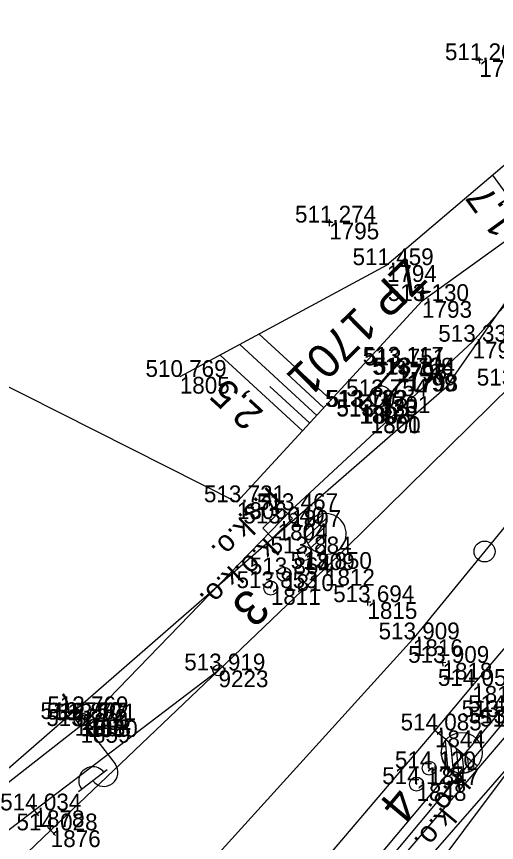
# Model space of a CAD drawing. Extents: x -1234191 to 23050, y -1290331 to -741191.
# Drawn here: x -865186.9 to -865152.5, y -1104774.7 to -1104715.6 of the extents above; entities that cross this region are included whole.
import ezdxf

# ---------------------------------------------------------------- set-up
doc = ezdxf.new("R2010")
doc.units = 0
for name, color, linetype in [('Vrstva 1', 7, 'Continuous'), ('Vrstva 12', 7, 'Continuous'), ('Vrstva 2', 7, 'Continuous'), ('Vrstva 25', 7, 'Continuous'), ('Vrstva 4', 7, 'Continuous'), ('Vrstva 48', 7, 'Continuous'), ('Vrstva 49', 7, 'Continuous'), ('Vrstva 53', 7, 'Continuous'), ('Vrstva 60', 7, 'Continuous'), ('Vrstva 61', 7, 'Continuous'), ('Vrstva 63', 7, 'Continuous'), ('Vrstva 7', 7, 'Continuous')]:
    doc.layers.add(name, color=color, linetype=linetype)

msp = doc.modelspace()

# ---------------------------------------------------------------- linework, layer by layer
at = {"layer": 'Vrstva 1'}
for points in [[(-865093, -1104655.139), (-865093.515, -1104656.832), (-865099.078, -1104673.311), (-865107.565, -1104693.512), (-865117.406, -1104712.511), (-865124.563, -1104724.404), (-865133.234, -1104737.204), (-865140.241, -1104746.569), (-865142.642, -1104749.624), (-865148.262, -1104756.451), (-865154.282, -1104763.521), (-865156.948, -1104766.707), (-865167.713, -1104779.363)], [(-865123.622, -1104708.716), (-865132.022, -1104719.752), (-865141.794, -1104731.445), (-865151.504, -1104742.031), (-865164.813, -1104755.149), (-865172.427, -1104762.412)], [(-865122.083, -1104709.699), (-865129.468, -1104721.47), (-865138.146, -1104734.147), (-865146.857, -1104745.884), (-865158.524, -1104760.187), (-865172.848, -1104775.997), (-865188.199, -1104791.117), (-865197.122, -1104799.175), (-865204.206, -1104805.348), (-865214.42, -1104814.068), (-865241.183, -1104836.797)], [(-865172.427, -1104762.412), (-865185.591, -1104772.43), (-865197.097, -1104781.213), (-865206.094, -1104788.365), (-865212.838, -1104794.025), (-865223.77, -1104803.315), (-865250.415, -1104825.925), (-865275.746, -1104847.411), (-865305.187, -1104872.372)], [(-865172.427, -1104762.412), (-865184.425, -1104773.857), (-865195.058, -1104784.009), (-865203.639, -1104792.098), (-865210.038, -1104797.846), (-865220.596, -1104806.903), (-865247.252, -1104829.534), (-865274.188, -1104852.347), (-865282.212, -1104859.155)]]:
    msp.add_lwpolyline(points, dxfattribs=at)
at = {"layer": 'Vrstva 12'}
for p, q in [((-865159.655, -1104740.587), (-865159.659, -1104740.46)), ((-865158.972, -1104741.248), (-865158.861, -1104741.233)), ((-865161.54, -1104744.21), (-865161.54, -1104744.244))]:
    msp.add_line(p, q, dxfattribs=at)
for points in [[(-865162.354, -1104743.548), (-865161.54, -1104744.244), (-865158.861, -1104741.233), (-865159.659, -1104740.46), (-865162.354, -1104743.548), (-865162.245, -1104743.553), (-865159.655, -1104740.587), (-865158.972, -1104741.248), (-865161.54, -1104744.21), (-865162.245, -1104743.553)], [(-865182.298, -1104766.391), (-865181.776, -1104765.981), (-865182.216, -1104765.472), (-865182.715, -1104765.893), (-865182.298, -1104766.391)]]:
    msp.add_lwpolyline(points, dxfattribs=at)
at = {"layer": 'Vrstva 2'}
for p, q in [((-865166.199, -1104752.417), (-865164.918, -1104751.195)), ((-865164.72, -1104751.184), (-865164.791, -1104754.11)), ((-865164.721, -1104751.184), (-865164.72, -1104751.184)), ((-865166.188, -1104752.932), (-865164.729, -1104751.541)), ((-865166.05, -1104753.325), (-865164.742, -1104752.078)), ((-865165.828, -1104753.638), (-865164.755, -1104752.616)), ((-865165.535, -1104753.883), (-865164.768, -1104753.152)), ((-865165.16, -1104754.051), (-865164.781, -1104753.69)), ((-865164.791, -1104754.11), (-865164.813, -1104755.149)), ((-865172.427, -1104762.412), (-865185.591, -1104772.43)), ((-865156.158, -1104767.364), (-865156.948, -1104766.707)), ((-865156.223, -1104767.457), (-865156.056, -1104769.348)), ((-865156.158, -1104767.366), (-865156.157, -1104767.365)), ((-865156.157, -1104767.365), (-865153.913, -1104769.244)), ((-865155.831, -1104767.638), (-865155.654, -1104769.628)), ((-865155.425, -1104767.978), (-865155.267, -1104769.747)), ((-865155.018, -1104768.319), (-865154.89, -1104769.758)), ((-865154.611, -1104768.66), (-865154.522, -1104769.671)), ((-865154.204, -1104769), (-865154.162, -1104769.475)), ((-865185.288, -1104772.827), (-865185.894, -1104772.033)), ((-865184.08, -1104774.219), (-865184.77, -1104773.495))]:
    msp.add_line(p, q, dxfattribs=at)
for points in [[(-865164.813, -1104755.149), (-865172.427, -1104762.412)], [(-865172.427, -1104762.412), (-865184.425, -1104773.857)], [(-865156.948, -1104766.707), (-865167.713, -1104779.363), (-865178.481, -1104792.023)]]:
    msp.add_lwpolyline(points, dxfattribs=at)
for centre, radius in [((-865172.427, -1104762.412), 0.4), ((-865155.03, -1104768.311), 1.462)]:
    msp.add_circle(centre, radius, dxfattribs=at)
for centre, radius, start, end in [((-865164.756, -1104752.648), 1.464, 88.65155, 268.6124), ((-865164.755, -1104752.649), 1.462, 268.56202, 89.03154), ((-865155.035, -1104768.305), 1.464, 140.09746, 320.05831)]:
    msp.add_arc(centre, radius, start, end, dxfattribs=at)
at = {"layer": 'Vrstva 25'}
for p, q in [((-865166.223, -1104754.003), (-865166.295, -1104754.073)), ((-865167.705, -1104755.498), (-865167.777, -1104755.568)), ((-865168.65, -1104756.486), (-865168.722, -1104756.556)), ((-865182.337, -1104765.437), (-865182.463, -1104766.386)), ((-865181.97, -1104765.522), (-865182.086, -1104766.394)), ((-865181.957, -1104766.326), (-865179.829, -1104769.104)), ((-865180.384, -1104769.53), (-865182.448, -1104771.111)), ((-865157.329, -1104769.374), (-865157.393, -1104769.45)), ((-865158.23, -1104770.511), (-865158.294, -1104770.587))]:
    msp.add_line(p, q, dxfattribs=at)
msp.add_lwpolyline([(-865167.837, -1104750.84), (-865167.135, -1104751.552), (-865168.559, -1104752.956), (-865169.261, -1104752.244), (-865167.837, -1104750.84)], dxfattribs=at)
for centre in [(-865166.259, -1104754.038), (-865167.741, -1104755.533), (-865168.686, -1104756.521), (-865182.261, -1104765.929), (-865157.361, -1104769.412), (-865158.262, -1104770.549)]:
    msp.add_circle(centre, 0.5, dxfattribs=at)
for centre, start, end in [((-865181.424, -1104770.311), 36.75028, 218.15542), ((-865180.622, -1104769.713), 217.45285, 37.45285)]:
    msp.add_arc(centre, 1, start, end, dxfattribs=at)
at = {"layer": 'Vrstva 4'}
for points in [[(-865098.563, -1104655.714), (-865104.596, -1104670.776), (-865114.736, -1104689.785), (-865118.912, -1104696.105), (-865119.414, -1104695.696), (-865119.812, -1104696.306), (-865119.211, -1104696.676), (-865126.109, -1104706.985), (-865134.352, -1104717.846), (-865137.714, -1104721.824), (-865138.223, -1104721.303), (-865138.73, -1104721.866), (-865138.185, -1104722.33), (-865145.008, -1104728.533), (-865154.254, -1104738.889), (-865167.226, -1104750.941)], [(-865152.586, -1104765.745), (-865130.908, -1104739.02), (-865129.796, -1104737.233), (-865129.37, -1104736.724), (-865122.257, -1104726.042)], [(-865129.796, -1104737.233), (-865129.202, -1104737.707), (-865130.407, -1104739.454), (-865139.597, -1104750.505), (-865140.59, -1104752.316), (-865147.394, -1104761.36), (-865147.944, -1104760.885), (-865148.375, -1104761.382), (-865147.873, -1104761.878), (-865152.09, -1104766.2), (-865166.881, -1104783.885)], [(-865399.899, -1104984.692), (-865395.339, -1104973.904), (-865391.092, -1104966.952), (-865390.358, -1104965.753), (-865393.456, -1104963.82), (-865384.119, -1104950.272), (-865373.223, -1104935.927), (-865360.521, -1104921.051), (-865348.571, -1104908.459), (-865342.951, -1104901.703), (-865328.055, -1104887.691), (-865317.916, -1104877.902), (-865307.354, -1104869.474), (-865290.274, -1104855.615), (-865281.53, -1104848.213), (-865264.87, -1104834.221), (-865260.122, -1104829.875), (-865250.382, -1104822.206), (-865249.872, -1104821.732), (-865216.282, -1104793.053), (-865215.784, -1104792.594), (-865182.298, -1104766.391), (-865181.776, -1104765.981), (-865167.226, -1104750.941)], [(-865353.315, -1104970.499), (-865339.436, -1104952.383), (-865320.222, -1104930.653), (-865308.647, -1104920.411), (-865304.927, -1104917.063), (-865296.416, -1104908.503), (-865284.084, -1104898.147), (-865260.431, -1104878.252), (-865228.194, -1104852.357), (-865212.437, -1104836.829), (-865200.57, -1104822.15), (-865185.453, -1104803.94), (-865175.941, -1104793.535), (-865167.845, -1104783.953), (-865167.315, -1104784.415), (-865166.881, -1104783.885), (-865167.447, -1104783.452), (-865152.586, -1104765.745)]]:
    msp.add_lwpolyline(points, dxfattribs=at)
at = {"layer": 'Vrstva 48'}
for p, q in [((-865150.268, -1104730.494), (-865152.81, -1104726.971)), ((-865164.383, -1104743.061), (-865169.516, -1104738.339)), ((-865165.398, -1104744.165), (-865170.912, -1104739.093)), ((-865166.414, -1104745.269), (-865172.308, -1104739.847)), ((-865164.891, -1104743.613), (-865167.552, -1104741.165)), ((-865165.906, -1104744.717), (-865168.758, -1104742.093))]:
    msp.add_line(p, q, dxfattribs=at)
at = {"layer": 'Vrstva 49'}
for p, q in [((-865153.531, -1104718.719), (-865154.029, -1104718.763)), ((-865153.802, -1104718.492), (-865153.758, -1104718.99)), ((-865164.256, -1104730.366), (-865164.756, -1104730.362)), ((-865164.504, -1104730.114), (-865164.508, -1104730.614)), ((-865161.773, -1104757.279), (-865161.777, -1104757.779)), ((-865161.525, -1104757.531), (-865162.025, -1104757.527)), ((-865156.162, -1104761.846), (-865156.66, -1104761.89)), ((-865156.433, -1104761.619), (-865156.389, -1104762.117))]:
    msp.add_line(p, q, dxfattribs=at)
for points in [[(-865088.066, -1104610.988), (-865094.513, -1104632.879), (-865101.712, -1104652.818), (-865108.709, -1104668.192), (-865118.171, -1104688.308), (-865129.55, -1104705.636), (-865141.134, -1104707.602), (-865148.975, -1104723.712), (-865160.386, -1104733.41), (-865175.197, -1104741.406)], [(-865171.114, -1104750.378), (-865157.865, -1104735.976), (-865145.879, -1104727.327), (-865141.076, -1104710.946), (-865128.129, -1104706.421), (-865116.649, -1104689.049), (-865107.261, -1104669.465), (-865100.481, -1104653.262), (-865092.745, -1104633.774), (-865085.921, -1104612.253)], [(-865171.114, -1104750.378), (-865191.358, -1104740.165), (-865202.899, -1104737.779), (-865216.924, -1104745.887), (-865226.364, -1104743.666), (-865239.531, -1104749.856), (-865258.753, -1104770.039), (-865284.883, -1104787.879), (-865308.11, -1104807.741), (-865326.673, -1104834.815), (-865331.084, -1104845.736), (-865343.979, -1104852.325), (-865358.212, -1104855.226), (-865375.636, -1104870.093), (-865379.598, -1104879.473), (-865375.064, -1104894.679), (-865385.012, -1104905.646), (-865402.355, -1104922.203), (-865421.239, -1104947.821), (-865427.839, -1104950.026), (-865433.692, -1104947.296), (-865439.605, -1104965.607)], [(-865352.239, -1104971.397), (-865338.582, -1104952.929), (-865319.328, -1104931.704), (-865307.989, -1104921.15), (-865304.25, -1104917.8), (-865304.079, -1104917.687), (-865295.674, -1104909.257), (-865284.084, -1104898.147), (-865260.431, -1104878.252), (-865228.194, -1104852.357), (-865212.437, -1104836.829), (-865200.57, -1104822.15), (-865187.054, -1104807.578), (-865186.575, -1104807.104), (-865174.908, -1104794.221), (-865166.718, -1104784.474), (-865151.27, -1104766.428)], [(-865285.816, -1104909.035), (-865285.685, -1104909.377), (-865283.711, -1104908.822), (-865282.917, -1104907.895), (-865281.714, -1104905.638), (-865281.939, -1104905.449), (-865258.153, -1104881.495), (-865226.119, -1104855.271), (-865212.039, -1104842.275), (-865196.294, -1104825.233), (-865180.452, -1104807.789), (-865172.252, -1104796.726), (-865164.501, -1104786.715), (-865150.044, -1104767.416)], [(-865150.044, -1104767.416), (-865165.79, -1104785.458), (-865174.026, -1104795.076), (-865198.13, -1104823.974), (-865212.328, -1104840.414), (-865226.119, -1104855.271)]]:
    msp.add_lwpolyline(points, dxfattribs=at)
at = {"layer": 'Vrstva 53'}
msp.add_lwpolyline([(-865358.56, -1104832.2), (-865344.31, -1104837.25), (-865331.6, -1104841.01), (-865307.17, -1104827.049), (-865303.449, -1104823.649), (-865290.039, -1104811.399), (-865282.85, -1104805.29), (-865259.25, -1104784.69), (-865241.92, -1104775.54), (-865238.189, -1104773.579), (-865221.09, -1104785.079), (-865205.96, -1104773.969), (-865199.88, -1104780.209), (-865156.1, -1104742.09), (-865117.76, -1104687.139), (-865096.64, -1104634.62), (-865091.196, -1104622.638)], dxfattribs=at)
at = {"layer": 'Vrstva 60'}
for p, q in [((-865153.78, -1104718.741), (-865153.78, -1104718.741)), ((-865164.506, -1104730.364), (-865164.506, -1104730.364)), ((-865160.386, -1104733.41), (-865160.386, -1104733.41)), ((-865157.865, -1104735.976), (-865157.865, -1104735.976)), ((-865154.254, -1104738.889), (-865154.254, -1104738.889)), ((-865159.659, -1104740.46), (-865159.659, -1104740.46)), ((-865159.655, -1104740.587), (-865159.655, -1104740.587)), ((-865158.972, -1104741.248), (-865158.972, -1104741.248)), ((-865158.861, -1104741.233), (-865158.861, -1104741.233)), ((-865175.197, -1104741.406), (-865175.197, -1104741.406)), ((-865160.844, -1104742.794), (-865160.844, -1104742.794)), ((-865162.354, -1104743.548), (-865162.354, -1104743.548)), ((-865162.245, -1104743.553), (-865162.245, -1104743.553)), ((-865161.54, -1104744.21), (-865161.54, -1104744.21)), ((-865161.54, -1104744.244), (-865161.54, -1104744.244)), ((-865171.114, -1104750.378), (-865171.114, -1104750.378)), ((-865167.226, -1104750.941), (-865167.226, -1104750.941)), ((-865168.198, -1104751.898), (-865168.198, -1104751.898)), ((-865166.259, -1104754.038), (-865166.259, -1104754.038)), ((-865164.813, -1104755.149), (-865164.813, -1104755.149)), ((-865167.741, -1104755.533), (-865167.741, -1104755.533)), ((-865168.686, -1104756.521), (-865168.686, -1104756.521)), ((-865161.775, -1104757.529), (-865161.775, -1104757.529)), ((-865158.524, -1104760.187), (-865158.524, -1104760.187)), ((-865156.411, -1104761.868), (-865156.411, -1104761.868)), ((-865172.427, -1104762.412), (-865172.427, -1104762.412)), ((-865154.282, -1104763.521), (-865154.282, -1104763.521)), ((-865182.216, -1104765.472), (-865182.216, -1104765.472)), ((-865182.715, -1104765.893), (-865182.715, -1104765.893)), ((-865182.261, -1104765.929), (-865182.261, -1104765.929)), ((-865181.776, -1104765.981), (-865181.776, -1104765.981)), ((-865152.586, -1104765.745), (-865152.586, -1104765.745)), ((-865182.298, -1104766.391), (-865182.298, -1104766.391)), ((-865156.948, -1104766.707), (-865156.948, -1104766.707)), ((-865157.361, -1104769.412), (-865157.361, -1104769.412)), ((-865158.262, -1104770.549), (-865158.262, -1104770.549)), ((-865185.591, -1104772.43), (-865185.591, -1104772.43)), ((-865184.425, -1104773.857), (-865184.425, -1104773.857))]:
    msp.add_line(p, q, dxfattribs=at)
at = {"layer": 'Vrstva 63'}
msp.add_line((-865160.808, -1104742.759), (-865160.88, -1104742.829), dxfattribs=at)
msp.add_circle((-865160.844, -1104742.794), 0.756, dxfattribs=at)
at = {"layer": 'Vrstva 7'}
msp.add_circle((-865153.398, -1104753.902), 0.75, dxfattribs=at)

# ---------------------------------------------------------------- texts
at = {"layer": 'Vrstva 2'}
for s, rotation, p in [('3', 223.6486, (-865170.281, -1104756.386)), ('4', 230.07788, (-865159.854, -1104770.559))]:
    msp.add_text(s, height=2.5, rotation=rotation, dxfattribs=at).set_placement(p)
at = {"layer": 'Vrstva 25'}
for s, rotation, p in [('k.s.', 224.5859, (-865168.925, -1104749.191)), ('k.o.', 224.5859, (-865170.768, -1104751.394)), ('k.o.', 224.5859, (-865169.068, -1104752.856)), ('k.o.', 224.5859, (-865171.601, -1104754.831)), ('7', 217.45285, (-865183.208, -1104763.824)), ('k.o.', 230.07788, (-865155.477, -1104769.687)), ('k.o.', 230.07788, (-865156.47, -1104772.11))]:
    msp.add_text(s, height=1.5, rotation=rotation, dxfattribs=at).set_placement(p)
at = {"layer": 'Vrstva 48'}
for s, rotation, p in [('1,7', 125.81391, (-865151.046, -1104730.484)), ('2,5', 137.38775, (-865169.124, -1104743.911))]:
    msp.add_text(s, height=2, rotation=rotation, dxfattribs=at).set_placement(p)
at = {"layer": 'Vrstva 60'}
for s, p in [('1745', (-865153.78, -1104719.941)), ('1795', (-865164.506, -1104731.564)), ('1794', (-865160.386, -1104734.61)), ('1793', (-865157.865, -1104737.176)), ('1792', (-865154.254, -1104740.089)), ('1796', (-865159.659, -1104741.66)), ('1797', (-865159.655, -1104741.787)), ('1799', (-865158.972, -1104742.448)), ('1798', (-865158.861, -1104742.433)), ('1805', (-865175.197, -1104742.606)), ('1701', (-865160.844, -1104743.994)), ('1802', (-865162.354, -1104744.748)), ('1803', (-865162.245, -1104744.753)), ('1801', (-865161.54, -1104745.41)), ('1800', (-865161.54, -1104745.444)), ('1806', (-865171.114, -1104751.578)), ('1807', (-865167.226, -1104752.141)), ('1804', (-865168.198, -1104753.098)), ('1809', (-865166.259, -1104755.238)), ('1812', (-865164.813, -1104756.349)), ('1810', (-865167.741, -1104756.733)), ('1811', (-865168.686, -1104757.721)), ('1815', (-865161.775, -1104758.729)), ('1816', (-865158.524, -1104761.387)), ('1818', (-865156.411, -1104763.068)), ('9223', (-865172.427, -1104763.612)), ('1819', (-865154.282, -1104764.721)), ('1861', (-865182.216, -1104766.672)), ('1862', (-865182.715, -1104767.093)), ('1863', (-865182.261, -1104767.129)), ('1860', (-865181.776, -1104767.181)), ('1859', (-865182.298, -1104767.591)), ('1844', (-865156.948, -1104767.907)), ('1847', (-865157.361, -1104770.612)), ('1848', (-865158.262, -1104771.749)), ('1878', (-865185.591, -1104773.63)), ('1876', (-865184.425, -1104775.057))]:
    msp.add_text(s, height=1.2, dxfattribs=at).set_placement(p)
at = {"layer": 'Vrstva 61'}
for s, p in [('511.204', (-865156.231, -1104718.741)), ('511.274', (-865166.957, -1104730.364)), ('511.459', (-865162.84, -1104733.41)), ('513.130', (-865160.316, -1104735.976)), ('513.339', (-865156.708, -1104738.889)), ('513.117', (-865162.111, -1104740.46)), ('513.751', (-865162.012, -1104740.587)), ('513.768', (-865161.426, -1104741.248)), ('513.124', (-865161.312, -1104741.233)), ('510.769', (-865177.651, -1104741.406)), ('513.739', (-865153.958, -1104742.031)), ('513.754', (-865163.295, -1104742.794)), ('513.122', (-865164.802, -1104743.548)), ('513.703', (-865164.697, -1104743.553)), ('513.335', (-865163.996, -1104744.244)), ('513.723', (-865163.992, -1104744.21)), ('513.721', (-865173.471, -1104750.378)), ('513.467', (-865169.678, -1104750.941)), ('513.640', (-865170.649, -1104751.898)), ('513.884', (-865168.71, -1104754.038)), ('513.864', (-865170.192, -1104755.533)), ('513.850', (-865167.264, -1104755.149)), ('513.853', (-865171.138, -1104756.521)), ('513.694', (-865164.226, -1104757.529)), ('513.909', (-865160.978, -1104760.187)), ('513.909', (-865158.865, -1104761.868)), ('513.919', (-865174.881, -1104762.412)), ('514.058', (-865156.736, -1104763.521)), ('513.769', (-865184.67, -1104765.472)), ('514.290', (-865154.575, -1104765.386)), ('513.750', (-865185.166, -1104765.893)), ('513.807', (-865184.713, -1104765.929)), ('513.771', (-865184.133, -1104765.981)), ('513.863', (-865155.038, -1104765.745)), ('513.772', (-865184.746, -1104766.391)), ('514.085', (-865159.404, -1104766.707)), ('513.574', (-865154.541, -1104766.2)), ('513.565', (-865153.726, -1104766.428)), ('514.120', (-865159.812, -1104769.412)), ('514.125', (-865160.718, -1104770.549)), ('514.034', (-865188.042, -1104772.43)), ('514.028', (-865186.879, -1104773.857))]:
    msp.add_text(s, height=1.2, dxfattribs=at).set_placement(p)
at = {"layer": 'Vrstva 63'}
msp.add_text('ŽP 1701', height=2.4, rotation=224.5859, dxfattribs=at).set_placement((-865159.008, -1104732.766))

doc.saveas('drawing.dxf')
